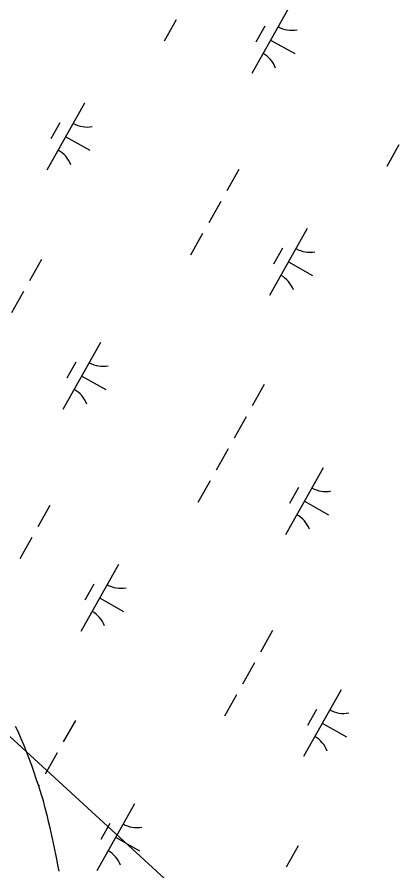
# Model space of a CAD drawing. Extents: x 3913936 to 3933962, y 195330 to 217741.
# Drawn here: x 3930036 to 3930286, y 207603 to 208159 of the extents above; entities that cross this region are included whole.
import ezdxf

# ---------------------------------------------------------------- set-up
doc = ezdxf.new("R2010")
doc.units = 0
for name, color, linetype in [('V-ROAD-CNTR', 7, 'Continuous'), ('V-TOPO-SHOR', 7, 'Continuous'), ('V-WETL-SWMP', 7, 'Continuous')]:
    doc.layers.add(name, color=color, linetype=linetype)

msp = doc.modelspace()

# ---------------------------------------------------------------- linework, layer by layer
at = {"layer": 'V-ROAD-CNTR'}
msp.add_lwpolyline([(3930823.01, 206963.04), (3929039.41, 208600.73), (3929049.15, 208577.59), (3929046.49, 208558.09), (3929032.64, 208528.59), (3928993.92, 208459.57), (3928970.67, 208420.27), (3928954.36, 208384.07), (3928945.59, 208353.96), (3928950.18, 208316.41), (3928961.96, 208239.89), (3928974.02, 208141.9), (3928981.7, 208066.95), (3928978.5, 208011.84), (3928972.63, 207973.03), (3928962.24, 207947.24), (3928936.56, 207903.58), (3928904.2, 207841.96)], dxfattribs=at)
at = {"layer": 'V-TOPO-SHOR'}
msp.add_lwpolyline([(3930063.09, 207602.56), (3930062.4, 207606.33), (3930061.81, 207609.29), (3930060.92, 207613.55), (3930060.33, 207616.62), (3930059.44, 207620.78), (3930058.75, 207623.75), (3930057.96, 207627.61), (3930057.37, 207630.68), (3930056.28, 207634.93), (3930055.59, 207638.2), (3930054.01, 207643.55), (3930052.92, 207648.3), (3930051.74, 207652.26), (3930049.86, 207657.8), (3930048.48, 207661.96), (3930046.7, 207667.5), (3930045.32, 207671.36), (3930043.34, 207676.31), (3930042.16, 207679.68), (3930040.08, 207684.73), (3930038.5, 207688.59), (3930036.42, 207693.34), (3930034.84, 207696.61)], dxfattribs=at)
at = {"layer": 'V-WETL-SWMP'}
for p, q in [((3930213.07, 208165.39), (3930188.57, 208121.8)), ((3930139.38, 208156.82), (3930131.54, 208142.87)), ((3930197.03, 208152.61), (3930191.15, 208142.15)), ((3930200.82, 208143.6), (3930216.51, 208134.78)), ((3930079.7, 208102.43), (3930055.2, 208058.84)), ((3930063.66, 208089.65), (3930057.78, 208079.19)), ((3930067.45, 208080.64), (3930083.14, 208071.82)), ((3930284.38, 208075.31), (3930276.54, 208061.36)), ((3930180.12, 208059.41), (3930172.28, 208045.46)), ((3930168.36, 208038.48), (3930160.52, 208024.54)), ((3930224.7, 208020.92), (3930200.2, 207977.34)), ((3930156.6, 208017.56), (3930148.76, 208003.62)), ((3930208.66, 208008.14), (3930202.78, 207997.68)), ((3930051.69, 208000.83), (3930043.85, 207986.88)), ((3930212.45, 207999.13), (3930228.14, 207990.31)), ((3930039.93, 207979.9), (3930032.09, 207965.96)), ((3930090.09, 207946.63), (3930065.59, 207903.05)), ((3930074.06, 207933.85), (3930068.18, 207923.39)), ((3930077.84, 207924.84), (3930093.53, 207916.02)), ((3930196.69, 207919.32), (3930188.85, 207905.37)), ((3930184.93, 207898.39), (3930177.08, 207884.45)), ((3930173.16, 207877.47), (3930165.32, 207863.53)), ((3930235.09, 207865.12), (3930210.59, 207821.54)), ((3930161.4, 207856.55), (3930153.56, 207842.61)), ((3930219.06, 207852.34), (3930213.18, 207841.88)), ((3930222.84, 207843.33), (3930238.53, 207834.51)), ((3930057.15, 207840.65), (3930049.31, 207826.7)), ((3930045.39, 207819.73), (3930037.55, 207805.78)), ((3930101.72, 207802.16), (3930077.22, 207758.58)), ((3930085.69, 207789.38), (3930079.81, 207778.92)), ((3930089.47, 207780.37), (3930105.16, 207771.55)), ((3930202.15, 207759.14), (3930194.31, 207745.19)), ((3930190.38, 207738.22), (3930182.54, 207724.27)), ((3930246.72, 207720.65), (3930222.22, 207677.07)), ((3930178.62, 207717.3), (3930170.78, 207703.35)), ((3930230.69, 207707.87), (3930224.81, 207697.41)), ((3930073.71, 207700.56), (3930065.87, 207686.61)), ((3930234.47, 207698.86), (3930250.16, 207690.04)), ((3930036.43, 207693.34), (3930034.84, 207696.61)), ((3930038.5, 207688.59), (3930036.43, 207693.34)), ((3930040.08, 207684.73), (3930038.5, 207688.59)), ((3930042.16, 207679.68), (3930040.08, 207684.73)), ((3930043.34, 207676.32), (3930042.16, 207679.68)), ((3930045.32, 207671.36), (3930043.34, 207676.32)), ((3930061.95, 207679.64), (3930054.11, 207665.69)), ((3930046.7, 207667.5), (3930045.32, 207671.36)), ((3930048.48, 207661.96), (3930046.7, 207667.5)), ((3930049.86, 207657.8), (3930048.48, 207661.96)), ((3930050.19, 207658.71), (3930049.79, 207658.01)), ((3930051.74, 207652.26), (3930049.86, 207657.8)), ((3930052.92, 207648.3), (3930051.74, 207652.26)), ((3930054.01, 207643.55), (3930052.92, 207648.3)), ((3930055.59, 207638.2), (3930054.01, 207643.55)), ((3930112.12, 207646.36), (3930087.62, 207602.78)), ((3930056.28, 207634.93), (3930055.59, 207638.2)), ((3930057.37, 207630.68), (3930056.28, 207634.93)), ((3930057.96, 207627.61), (3930057.37, 207630.68)), ((3930096.08, 207633.58), (3930090.2, 207623.12)), ((3930058.75, 207623.75), (3930057.96, 207627.61)), ((3930099.87, 207624.57), (3930115.56, 207615.75)), ((3930059.44, 207620.78), (3930058.75, 207623.75)), ((3930060.33, 207616.62), (3930059.44, 207620.78)), ((3930218.71, 207619.05), (3930210.87, 207605.1)), ((3930060.92, 207613.55), (3930060.33, 207616.62)), ((3930061.81, 207609.29), (3930060.92, 207613.55)), ((3930062.4, 207606.33), (3930061.81, 207609.29)), ((3930063.09, 207602.56), (3930062.4, 207606.33))]:
    msp.add_line(p, q, dxfattribs=at)
for centre, start, end in [((3930214.56, 208167.56), 239.8861, 281.4297), ((3930187.49, 208119.4), 19.8861, 61.4297), ((3930081.19, 208104.6), 239.8861, 281.4297), ((3930054.12, 208056.44), 19.8861, 61.4297), ((3930226.19, 208023.09), 239.8861, 281.4297), ((3930199.12, 207974.93), 19.8861, 61.4297), ((3930091.59, 207948.8), 239.8861, 281.4297), ((3930064.52, 207900.64), 19.8861, 61.4297), ((3930236.58, 207867.29), 239.8861, 281.4297), ((3930209.51, 207819.13), 19.8861, 61.4297), ((3930103.22, 207804.33), 239.8861, 281.4297), ((3930076.14, 207756.17), 19.8861, 61.4297), ((3930248.21, 207722.82), 239.8861, 281.4297), ((3930221.14, 207674.67), 19.8861, 61.4297), ((3930113.61, 207648.53), 239.8861, 281.4297), ((3930086.54, 207600.38), 19.8861, 61.4297)]:
    msp.add_arc(centre, 17.62, start, end, dxfattribs=at)

doc.saveas('drawing.dxf')
